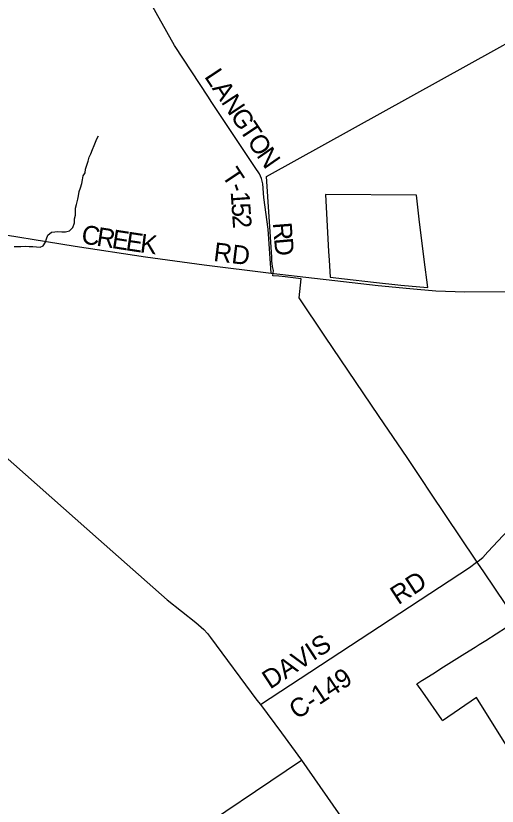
# Model space of a CAD drawing. Extents: x 114604 to 551442, y 316898 to 567001.
# Drawn here: x 142089 to 149788, y 405241 to 417874 of the extents above; entities that cross this region are included whole.
import ezdxf

# ---------------------------------------------------------------- set-up
doc = ezdxf.new("R2010")
doc.units = 0
for name, color, linetype in [('GE_P_Alignment_1000_Cardinal_Points', 7, 'Continuous'), ('GE_P_Alignment_100_Stations', 7, 'Continuous'), ('GE_P_Alignment_500_Bearings', 7, 'Continuous'), ('PM_P_Cells', 7, 'Continuous'), ('PM_P_CL_Double_Solid', 7, 'Continuous'), ('PM_P_Crosswalk', 7, 'Continuous')]:
    doc.layers.add(name, color=color, linetype=linetype)

msp = doc.modelspace()

# ---------------------------------------------------------------- linework, layer by layer
at = {"layer": 'GE_P_Alignment_1000_Cardinal_Points'}
msp.add_lwpolyline([(146171, 413762), (146125, 414466), (146054, 414971), (146040, 415188), (146019, 415276), (145987, 415350), (145915, 415450), (145216, 416506), (145172, 416572), (144627, 417400), (144209, 418144)], dxfattribs=at)
at = {"layer": 'GE_P_Alignment_100_Stations'}
for points in [[(150101, 408201), (149576, 408984), (149480, 409123), (149447, 409172), (148728, 410245), (148572, 410478), (148346, 410813), (147900, 411472), (147032, 412756), (146621, 413365), (146654, 413672), (146395, 413700), (146296, 413710), (146199, 413718), (146209, 413801), (146192, 413867), (146186, 413960), (146182, 414017), (146097, 415306), (149780, 417346), (150931, 417984)], [(150340, 405565), (149765, 406485), (149456, 406978), (148915, 406607), (148902, 406626), (148597, 407064), (148504, 407198), (148517, 407206), (148584, 407248), (148595, 407255), (148757, 407357), (148932, 407467), (149100, 407573), (149270, 407681), (149437, 407785), (149501, 407825), (149606, 407890), (149773, 407995), (149939, 408100)]]:
    msp.add_lwpolyline(points, dxfattribs=at)
msp.add_lwpolyline([(148495, 415008), (147041, 415017), (147092, 414106), (147100, 413967), (147116, 413695), (147344, 413669), (147809, 413615), (148246, 413568), (148550, 413541), (148678, 413529), (148621, 413978), (148542, 414622)], close=True, dxfattribs=at)
at = {"layer": 'GE_P_Alignment_500_Bearings'}
for points in [[(136549, 415117), (136633, 415114), (136884, 415096), (137290, 415041), (138297, 414909), (139383, 414761), (140442, 414597), (141461, 414448), (143036, 414191), (144165, 414022), (145103, 413893), (146171, 413762)], [(137290, 415041), (137578, 414760), (138203, 414194), (138625, 413762), (139330, 413123), (140339, 412233), (140813, 411812), (141681, 411039), (143410, 409511), (144511, 408541), (144969, 408179), (145094, 408065), (145153, 407999), (145201, 407937), (145945, 406937), (146002, 406866)], [(146171, 413762), (147883, 413563), (148391, 413514), (148808, 413476), (149273, 413462), (150762, 413470), (150955, 413465), (151014, 413458), (151106, 413444), (151501, 413366)], [(149458, 409139), (149485, 409158), (149557, 409218), (149640, 409305), (149882, 409568), (150039, 409709), (150172, 409802), (150509, 410022), (150555, 410048)], [(146002, 406866), (149345, 409056), (149458, 409139)], [(146002, 406866), (146338, 406411), (146657, 405975)], [(136594, 399866), (137829, 400712), (141179, 402948), (141215, 402966), (141241, 402968), (141261, 402964), (141281, 402952), (141313, 402914), (141487, 402621), (141509, 402587), (141529, 402577), (141560, 402581), (141690, 402661), (144713, 404666), (146657, 405975)], [(146657, 405975), (147574, 404663), (148291, 403624), (148740, 402966), (149084, 402449), (149204, 402275)]]:
    msp.add_lwpolyline(points, dxfattribs=at)
at = {"layer": 'PM_P_Cells'}
msp.add_lwpolyline([(142061, 414189), (142171, 414189), (142237, 414192), (142305, 414188), (142361, 414186), (142421, 414181), (142479, 414177), (142529, 414195), (142565, 414254), (142580, 414311), (142602, 414369), (142660, 414416), (142712, 414420), (142762, 414428), (142824, 414419), (142882, 414423), (142946, 414439), (142999, 414489), (143027, 414565), (143029, 414629), (143042, 414689), (143042, 414745), (143044, 414797), (143057, 414859), (143081, 414941), (143090, 414995), (143100, 415067), (143124, 415125), (143143, 415195), (143153, 415252), (143167, 415314), (143196, 415366), (143204, 415422), (143226, 415486), (143247, 415550), (143261, 415612), (143291, 415668), (143314, 415736), (143342, 415800), (143365, 415856), (143385, 415908), (143411, 415958)], dxfattribs=at)

# ---------------------------------------------------------------- texts
at = {"layer": 'PM_P_CL_Double_Solid'}
for s, rotation, p in [('C', 351.1131, (143125, 414240)), ('R', 351.1143, (143368, 414202)), ('E', 351.1199, (143612, 414164)), ('E', 351.3913, (143835, 414129)), ('K', 352.7988, (144065, 414094)), ('RD', 352.9807, (145240, 413957)), ('RD', 33.1482, (148206, 408451)), ('DAVIS', 33.2285, (146156, 407103)), ('C-149', 33.4133, (146586, 406618))]:
    msp.add_text(s, height=300, rotation=rotation, dxfattribs=at).set_placement(p)
at = {"layer": 'PM_P_Crosswalk'}
for s, rotation, p in [('L', 303.4285, (145096, 416903)), ('A', 303.427, (145220, 416715)), ('N', 303.4303, (145365, 416495)), ('G', 303.427, (145511, 416275)), ('T', 303.4308, (145656, 416054)), ('O', 303.4574, (145780, 415867)), ('N', 304.8132, (145930, 415640)), ('T', 303.4244, (145374, 415324)), ('-', 288.8789, (145489, 415155)), ('1', 273.9346, (145525, 415059)), ('5', 273.8798, (145538, 414874)), ('2', 273.9818, (145550, 414689)), ('R', 274.3532, (146200, 414563)), ('D', 275.1094, (146219, 414313))]:
    msp.add_text(s, height=300, rotation=rotation, dxfattribs=at).set_placement(p)

doc.saveas('drawing.dxf')
